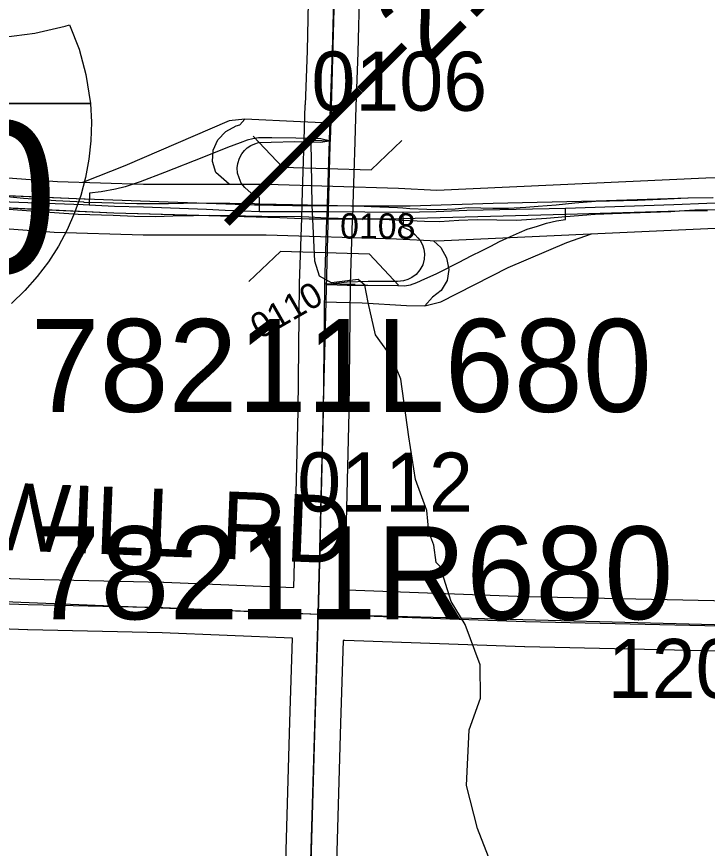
# Model space of a CAD drawing. Extents: x -132.8 to -73.3, y -60 to -26.
# Drawn here: x -116.846 to -116.027, y -33.809 to -32.824 of the extents above; entities that cross this region are included whole.
import ezdxf

# ---------------------------------------------------------------- set-up
doc = ezdxf.new("R2010")
doc.units = 0
for name, color, linetype in [('tdCoDivCarto', 7, 'Continuous'), ('tdCoHydroRiver', 7, 'Continuous'), ('tdCoInt', 7, 'Continuous'), ('tdCoIntCL', 7, 'Continuous'), ('tdCoIntRamp', 7, 'Continuous'), ('tdCoIntRte', 7, 'Continuous'), ('tdCoPrimary', 7, 'Continuous'), ('tdCoSecRdNmbr', 7, 'Continuous'), ('tdCoSecRdTxt', 7, 'Continuous'), ('tdCoSecRteBand', 7, 'Continuous'), ('tdCoSecRteCL', 7, 'Continuous'), ('tdCoSectLine', 7, 'Continuous'), ('tdCoShieldInt', 7, 'Continuous'), ('tdCoStrucDivPri', 7, 'Continuous'), ('tdCoStrucPriMaintName', 7, 'Continuous'), ('tdCoSurfConc', 7, 'Continuous'), ('tdCoSurfGravel', 7, 'Continuous'), ('tdStHwyIntRefPost1', 7, 'Continuous')]:
    doc.layers.add(name, color=color, linetype=linetype)

msp = doc.modelspace()

# ---------------------------------------------------------------- linework, layer by layer
at = {"layer": 'tdCoDivCarto'}
for p, q in [((-116.76582, -33.03973), (-116.88404, -33.03488)), ((-116.94447, -33.04604), (-116.73067, -33.05597)), ((-116.76474, -33.03977), (-116.76582, -33.03973)), ((-116.66625, -33.04345), (-116.76474, -33.03977)), ((-116.56398, -33.04693), (-116.66625, -33.04345)), ((-116.28094, -33.04514), (-116.37963, -33.04819)), ((-116.15926, -33.04243), (-116.28094, -33.04514)), ((-116.04996, -33.03885), (-116.15926, -33.04243)), ((-116.02026, -33.03816), (-116.04996, -33.03885)), ((-116.73067, -33.05597), (-116.5338, -33.06172)), ((-116.51905, -33.04787), (-116.56398, -33.04693)), ((-116.44987, -33.04811), (-116.51905, -33.04787)), ((-116.44233, -33.04814), (-116.44987, -33.04811)), ((-116.43937, -33.04814), (-116.44233, -33.04814)), ((-116.38782, -33.04818), (-116.43937, -33.04814)), ((-116.38782, -33.04818), (-116.43937, -33.04814)), ((-116.37963, -33.04819), (-116.38782, -33.04818)), ((-116.1947, -33.05781), (-116.06049, -33.05393)), ((-116.06049, -33.05393), (-116.02729, -33.05318)), ((-116.5338, -33.06172), (-116.49907, -33.06324)), ((-116.49907, -33.06324), (-116.41162, -33.06326)), ((-116.41162, -33.06326), (-116.38839, -33.06267)), ((-116.38839, -33.06267), (-116.19486, -33.05782)), ((-116.19486, -33.05782), (-116.1947, -33.05781))]:
    msp.add_line(p, q, dxfattribs=at)
for points in [[(-117.79747, -33.00001), (-117.68563, -33.00843), (-117.65062, -33.01105), (-117.54635, -33.01934), (-117.47335, -33.0254), (-117.41561, -33.02868), (-117.28074, -33.03269), (-117.13505, -33.03798), (-117.09592, -33.04006), (-117.04183, -33.04236), (-116.94447, -33.04604), (-116.73067, -33.05597), (-116.5577, -33.06102)], [(-117.79747, -33.00001), (-117.68563, -33.00843), (-117.65062, -33.01105), (-117.54635, -33.01934), (-117.47335, -33.0254), (-117.41561, -33.02868), (-117.28074, -33.03269), (-117.13505, -33.03798), (-117.09592, -33.04006), (-117.04183, -33.04236), (-116.94447, -33.04604), (-116.73067, -33.05597), (-116.5338, -33.06172), (-116.49907, -33.06324), (-116.41162, -33.06326), (-116.38839, -33.06267)], [(-117.79747, -33.00001), (-117.68563, -33.00843), (-117.65062, -33.01105), (-117.54635, -33.01934), (-117.47335, -33.0254), (-117.41561, -33.02868), (-117.28074, -33.03269), (-117.13505, -33.03798), (-117.09592, -33.04006), (-117.04183, -33.04236), (-116.94447, -33.04604), (-116.73067, -33.05597), (-116.5338, -33.06172), (-116.49907, -33.06324), (-116.41162, -33.06326), (-116.38839, -33.06267)], [(-116.76582, -33.03973), (-116.88404, -33.03488), (-116.91055, -33.0334)], [(-116.76582, -33.03973), (-116.88404, -33.03488), (-116.91055, -33.0334)], [(-116.76582, -33.03973), (-116.88404, -33.03488), (-116.91055, -33.0334)], [(-116.55745, -33.04706), (-116.56398, -33.04693), (-116.66625, -33.04345), (-116.76474, -33.03977), (-116.76582, -33.03973)], [(-116.55745, -33.04706), (-116.56398, -33.04693), (-116.66625, -33.04345), (-116.76474, -33.03977), (-116.76582, -33.03973)], [(-116.44987, -33.04811), (-116.51905, -33.04787), (-116.56398, -33.04693), (-116.66625, -33.04345), (-116.76474, -33.03977), (-116.76582, -33.03973)], [(-116.02026, -33.03816), (-116.04996, -33.03885), (-116.15926, -33.04243), (-116.28094, -33.04514), (-116.37963, -33.04819), (-116.38782, -33.04818)], [(-116.02026, -33.03816), (-116.04996, -33.03885), (-116.15926, -33.04243), (-116.28094, -33.04514), (-116.37963, -33.04819), (-116.38782, -33.04818)], [(-116.02026, -33.03816), (-116.04996, -33.03885), (-116.15926, -33.04243), (-116.28094, -33.04514), (-116.37963, -33.04819), (-116.38782, -33.04818)], [(-116.38782, -33.04818), (-116.44233, -33.04814), (-116.51905, -33.04787), (-116.55745, -33.04706)], [(-116.38782, -33.04818), (-116.44233, -33.04814), (-116.51905, -33.04787), (-116.55745, -33.04706)], [(-116.43937, -33.04814), (-116.44233, -33.04814), (-116.44987, -33.04811)], [(-116.1947, -33.05781), (-116.06049, -33.05393), (-116.02729, -33.05318)], [(-116.1947, -33.05781), (-116.06049, -33.05393), (-116.02729, -33.05318)], [(-116.1947, -33.05781), (-116.06049, -33.05393), (-116.02729, -33.05318)], [(-116.5577, -33.06102), (-116.5338, -33.06172), (-116.49907, -33.06324), (-116.41162, -33.06326), (-116.38839, -33.06267)], [(-116.38839, -33.06267), (-116.19486, -33.05782), (-116.1947, -33.05781)], [(-116.38839, -33.06267), (-116.19486, -33.05782), (-116.1947, -33.05781)], [(-116.38839, -33.06267), (-116.19486, -33.05782), (-116.1947, -33.05781)]]:
    msp.add_lwpolyline(points, dxfattribs=at)
at = {"layer": 'tdCoHydroRiver'}
msp.add_lwpolyline([(-116.28654, -33.81909), (-116.29988, -33.78562), (-116.31279, -33.73482), (-116.30952, -33.66865), (-116.29594, -33.63114), (-116.29651, -33.5917), (-116.31423, -33.54392), (-116.33089, -33.51668), (-116.34404, -33.47533), (-116.34865, -33.47048), (-116.35128, -33.44991), (-116.35719, -33.43398), (-116.3597, -33.40868), (-116.37297, -33.37206), (-116.38114, -33.32138), (-116.39045, -33.25332), (-116.40084, -33.22781), (-116.42066, -33.20049), (-116.42916, -33.16242), (-116.43336, -33.1418), (-116.44109, -33.1353), (-116.47275, -33.13921), (-116.48674, -33.13097), (-116.49261, -33.11347), (-116.49565, -33.04714), (-116.49687, -32.9714)], dxfattribs=at)
at = {"layer": 'tdCoInt'}
for points in [[(-117.41987, -32.99455), (-117.17661, -32.99779), (-117.05589, -33.00496), (-116.95283, -33.00761), (-116.79742, -33.01904), (-116.69551, -33.02224), (-116.54911, -33.02231), (-116.39326, -33.02683), (-116.34774, -33.02938), (-116.02905, -33.01476), (-115.70439, -33.0053), (-115.66964, -33.00369), (-115.63779, -33.0059), (-115.5188, -33.00528), (-115.47442, -33.00765), (-115.46211, -33.00906), (-115.46526, -33.00887), (-115.38749, -33.00952), (-115.33606, -33.01154), (-115.2103, -33.02397), (-115.03692, -33.03673), (-114.86162, -33.05762), (-114.648, -33.07488), (-114.57535, -33.08195)], [(-117.42218, -33.05453), (-117.17886, -33.05776), (-117.05819, -33.06494), (-116.95639, -33.06752), (-116.80126, -33.07892), (-116.69571, -33.08224), (-116.55029, -33.0823), (-116.3958, -33.08678), (-116.34803, -33.08946), (-116.02671, -33.07471), (-115.70224, -33.06526), (-115.67033, -33.06379), (-115.639, -33.06596), (-115.52052, -33.06527), (-115.47944, -33.06747), (-115.34053, -33.07141), (-115.21512, -33.08377), (-115.04272, -33.09646), (-114.86768, -33.11732), (-114.65333, -33.13464), (-114.57737, -33.14204)]]:
    msp.add_lwpolyline(points, dxfattribs=at)
at = {"layer": 'tdCoIntCL'}
for points in [[(-116.55797, -33.0545), (-116.55806, -33.03796), (-116.56772, -33.033), (-116.57547, -33.02595), (-116.57956, -33.02107), (-116.58217, -33.01481), (-116.584, -33.00897), (-116.58443, -33.00288), (-116.58356, -32.99766), (-116.58182, -32.9913), (-116.57912, -32.98617), (-116.57599, -32.98208), (-116.5726, -32.97894), (-116.56833, -32.97616), (-116.56363, -32.97415), (-116.5591, -32.97285), (-116.54404, -32.9725), (-116.5161, -32.97146), (-116.48537, -32.97241), (-116.47532, -32.97087), (-116.4852, -32.96824), (-116.51506, -32.96771), (-116.54338, -32.96729), (-116.55918, -32.96729), (-116.56595, -32.96836), (-116.57272, -32.97003), (-116.5808, -32.97311), (-116.59589, -32.97858), (-116.62451, -32.9901), (-116.6706, -33.00822), (-116.69929, -33.01944), (-116.71735, -33.02532), (-116.72857, -33.02805), (-116.74556, -33.03132), (-116.7596, -33.03292), (-116.76004, -33.04659)], [(-117.70324, -32.99744), (-117.68302, -32.99874), (-117.64876, -33.00364), (-117.57602, -33.00918), (-117.53427, -33.01342), (-117.51046, -33.01603), (-117.47358, -33.0215), (-117.45989, -33.0219), (-117.42369, -33.02451), (-117.39531, -33.02484), (-117.32061, -33.02484), (-117.17773, -33.02777), (-117.1001, -33.03202), (-117.05704, -33.03495), (-117.01789, -33.03528), (-116.95461, -33.03756), (-116.91123, -33.04115), (-116.85402, -33.04292), (-116.80022, -33.04501), (-116.7668, -33.04606), (-116.76004, -33.04659)], [(-116.76004, -33.04659), (-116.72972, -33.04832), (-116.69559, -33.04919), (-116.62091, -33.05159), (-116.59888, -33.05285), (-116.57747, -33.05363), (-116.55797, -33.0545)], [(-116.19542, -33.05059), (-116.06702, -33.04637), (-116.02788, -33.04474), (-115.92056, -33.04082)], [(-116.55797, -33.0545), (-116.47811, -33.0544), (-116.38835, -33.05546)], [(-116.38835, -33.05546), (-116.3876, -33.07314), (-116.38004, -33.07676), (-116.37376, -33.08187), (-116.37024, -33.0856), (-116.36769, -33.08879), (-116.36492, -33.0939), (-116.36321, -33.09902), (-116.36236, -33.10466), (-116.36279, -33.11084), (-116.3646, -33.11755), (-116.3679, -33.12372), (-116.37237, -33.12926), (-116.37738, -33.13267), (-116.38206, -33.13522), (-116.38728, -33.13672), (-116.39452, -33.13767), (-116.42935, -33.13767), (-116.45395, -33.1381), (-116.47801, -33.14108), (-116.45395, -33.14193), (-116.42956, -33.14183), (-116.3942, -33.14236), (-116.38632, -33.14247), (-116.37919, -33.1414), (-116.37163, -33.13885), (-116.36194, -33.13427), (-116.34885, -33.12838), (-116.32149, -33.11464), (-116.30712, -33.10707), (-116.29426, -33.10064), (-116.28392, -33.0956), (-116.27346, -33.09018), (-116.2606, -33.08413), (-116.25001, -33.07934), (-116.24093, -33.07543), (-116.22845, -33.07177), (-116.21773, -33.06824), (-116.20626, -33.06572), (-116.19542, -33.06408), (-116.19542, -33.05059)], [(-116.38835, -33.05546), (-116.34852, -33.05461), (-116.31241, -33.05285), (-116.19542, -33.05059)]]:
    msp.add_lwpolyline(points, dxfattribs=at)
at = {"layer": 'tdCoIntRamp'}
for points in [[(-116.47462, -32.94999), (-116.50925, -32.94828), (-116.57542, -32.94511), (-116.59412, -32.94713), (-116.71755, -33.00035), (-116.76675, -33.01963), (-116.76781, -33.01997)], [(-116.59393, -33.02229), (-116.60994, -33.00841), (-116.61367, -32.9954), (-116.61281, -32.9819), (-116.60746, -32.96947), (-116.59791, -32.95956), (-116.58563, -32.95304), (-116.58117, -32.95173), (-116.57542, -32.94511)], [(-116.48169, -33.16175), (-116.43619, -33.16267), (-116.38381, -33.16607), (-116.36223, -33.16636), (-116.34295, -33.16176), (-116.26326, -33.1209), (-116.19392, -33.09127), (-116.16449, -33.08104)], [(-116.35191, -33.08924), (-116.343, -33.09717), (-116.33623, -33.10948), (-116.33362, -33.12309), (-116.33575, -33.13637), (-116.34259, -33.14795), (-116.35321, -33.15621), (-116.36223, -33.16636)]]:
    msp.add_lwpolyline(points, dxfattribs=at)
at = {"layer": 'tdCoIntRte'}
for points in [[(-116.50149, -32.96958), (-116.47532, -32.97087)], [(-116.02064, -33.03816), (-116.05033, -33.03885), (-116.08279, -33.04023), (-116.11018, -33.04138), (-116.15966, -33.04276), (-116.18429, -33.04461), (-116.20639, -33.04714), (-116.22779, -33.04875), (-116.24252, -33.04967), (-116.26278, -33.05082), (-116.28142, -33.05082), (-116.29569, -33.05059), (-116.31065, -33.05036), (-116.32607, -33.05174), (-116.34564, -33.05243), (-116.35968, -33.0522), (-116.3797, -33.05128), (-116.38806, -33.05077), (-116.39466, -33.05036), (-116.4255, -33.04898), (-116.44271, -33.04814), (-116.44438, -33.04806), (-116.46556, -33.04772), (-116.47788, -33.04753), (-116.48788, -33.04737), (-116.50122, -33.04707), (-116.51895, -33.04668), (-116.55775, -33.04568), (-116.56383, -33.04553), (-116.59307, -33.04507), (-116.63035, -33.04484), (-116.6658, -33.04553), (-116.70332, -33.0453), (-116.74475, -33.04414), (-116.76569, -33.04368), (-116.76618, -33.04366), (-116.79929, -33.04207), (-116.83773, -33.03908), (-116.86927, -33.03609)], [(-116.02064, -33.03816), (-116.05033, -33.03885), (-116.08279, -33.04023), (-116.11018, -33.04138), (-116.15966, -33.04276), (-116.18429, -33.04461), (-116.20639, -33.04714), (-116.22779, -33.04875), (-116.24252, -33.04967), (-116.26278, -33.05082), (-116.28142, -33.05082), (-116.29569, -33.05059), (-116.31065, -33.05036), (-116.32607, -33.05174), (-116.34564, -33.05243), (-116.35968, -33.0522), (-116.3797, -33.05128), (-116.38806, -33.05077), (-116.39466, -33.05036), (-116.4255, -33.04898), (-116.44271, -33.04814), (-116.44438, -33.04806), (-116.46556, -33.04772), (-116.47788, -33.04753), (-116.48788, -33.04737), (-116.50122, -33.04707), (-116.51895, -33.04668), (-116.55775, -33.04568), (-116.56383, -33.04553), (-116.59307, -33.04507), (-116.63035, -33.04484), (-116.6658, -33.04553), (-116.70332, -33.0453), (-116.74475, -33.04414), (-116.76569, -33.04368), (-116.76618, -33.04366), (-116.79929, -33.04207), (-116.83773, -33.03908), (-116.86927, -33.03609)], [(-116.89214, -33.04903), (-116.82908, -33.05387), (-116.77291, -33.05778), (-116.73148, -33.05893), (-116.70617, -33.06008), (-116.68108, -33.06054), (-116.66082, -33.05985), (-116.63643, -33.05916), (-116.61709, -33.0587), (-116.59131, -33.05916), (-116.55811, -33.06), (-116.55518, -33.06008), (-116.50914, -33.06054), (-116.49966, -33.06096), (-116.47836, -33.06191), (-116.46771, -33.06238), (-116.46472, -33.06246), (-116.41201, -33.06376), (-116.38878, -33.06484), (-116.36253, -33.06606), (-116.34458, -33.06652), (-116.32179, -33.06491), (-116.30015, -33.06399), (-116.27691, -33.06445), (-116.25297, -33.06468), (-116.23617, -33.06376), (-116.21798, -33.06261), (-116.1952, -33.06054), (-116.1951, -33.06053), (-116.16021, -33.05778), (-116.11878, -33.05617), (-116.07045, -33.05456), (-116.06087, -33.05393), (-116.04214, -33.05271), (-116.02769, -33.05236), (-116.01383, -33.05202)], [(-116.89214, -33.04903), (-116.82908, -33.05387), (-116.77291, -33.05778), (-116.73148, -33.05893), (-116.70617, -33.06008), (-116.68108, -33.06054), (-116.66082, -33.05985), (-116.63643, -33.05916), (-116.61709, -33.0587), (-116.59131, -33.05916), (-116.55811, -33.06), (-116.55518, -33.06008), (-116.50914, -33.06054), (-116.49966, -33.06096), (-116.47836, -33.06191), (-116.46771, -33.06238), (-116.46472, -33.06246), (-116.41201, -33.06376), (-116.38878, -33.06484), (-116.36253, -33.06606), (-116.34458, -33.06652), (-116.32179, -33.06491), (-116.30015, -33.06399), (-116.27691, -33.06445), (-116.25297, -33.06468), (-116.23617, -33.06376), (-116.21798, -33.06261), (-116.1952, -33.06054), (-116.1951, -33.06053), (-116.16021, -33.05778), (-116.11878, -33.05617), (-116.07045, -33.05456), (-116.06087, -33.05393), (-116.04214, -33.05271), (-116.02769, -33.05236), (-116.01383, -33.05202)], [(-116.44457, -33.14102), (-116.44525, -33.14098), (-116.48097, -33.14028)]]:
    msp.add_lwpolyline(points, dxfattribs=at)
at = {"layer": 'tdCoPrimary'}
msp.add_line((-116.38782, -33.04818), (-116.43937, -33.04814), dxfattribs=at)
msp.add_line((-116.38782, -33.04818), (-116.43937, -33.04814), dxfattribs=at)
for points in [[(-117.79747, -33.00001), (-117.68563, -33.00843), (-117.65062, -33.01105), (-117.54635, -33.01934), (-117.47335, -33.0254), (-117.41561, -33.02868), (-117.28074, -33.03269), (-117.13505, -33.03798), (-117.09592, -33.04006), (-117.04183, -33.04236), (-116.94447, -33.04604), (-116.73067, -33.05597), (-116.5338, -33.06172), (-116.49907, -33.06324), (-116.41162, -33.06326), (-116.38839, -33.06267)], [(-117.79747, -33.00001), (-117.68563, -33.00843), (-117.65062, -33.01105), (-117.54635, -33.01934), (-117.47335, -33.0254), (-117.41561, -33.02868), (-117.28074, -33.03269), (-117.13505, -33.03798), (-117.09592, -33.04006), (-117.04183, -33.04236), (-116.94447, -33.04604), (-116.73067, -33.05597), (-116.5338, -33.06172), (-116.49907, -33.06324), (-116.41162, -33.06326), (-116.38839, -33.06267)], [(-117.79747, -33.00001), (-117.68563, -33.00843), (-117.65062, -33.01105), (-117.54635, -33.01934), (-117.47335, -33.0254), (-117.41561, -33.02868), (-117.28074, -33.03269), (-117.13505, -33.03798), (-117.09592, -33.04006), (-117.04183, -33.04236), (-116.94447, -33.04604), (-116.73067, -33.05597), (-116.5338, -33.06172), (-116.49907, -33.06324), (-116.41162, -33.06326), (-116.38839, -33.06267), (-116.19486, -33.05782), (-116.1947, -33.05781), (-116.06049, -33.05393), (-116.02729, -33.05318)], [(-116.76582, -33.03973), (-116.88404, -33.03488), (-116.91055, -33.0334)], [(-116.76582, -33.03973), (-116.88404, -33.03488), (-116.91055, -33.0334)], [(-116.02026, -33.03816), (-116.04996, -33.03885), (-116.15926, -33.04243), (-116.28094, -33.04514), (-116.37963, -33.04819), (-116.38782, -33.04818), (-116.43937, -33.04814), (-116.44233, -33.04814), (-116.44987, -33.04811), (-116.51905, -33.04787), (-116.56398, -33.04693), (-116.66625, -33.04345), (-116.76474, -33.03977), (-116.76582, -33.03973), (-116.88404, -33.03488)], [(-116.44987, -33.04811), (-116.51905, -33.04787), (-116.56398, -33.04693), (-116.66625, -33.04345), (-116.76474, -33.03977), (-116.76582, -33.03973)], [(-116.44987, -33.04811), (-116.51905, -33.04787), (-116.56398, -33.04693), (-116.66625, -33.04345), (-116.76474, -33.03977), (-116.76582, -33.03973)], [(-116.02026, -33.03816), (-116.04996, -33.03885), (-116.15926, -33.04243), (-116.28094, -33.04514), (-116.37963, -33.04819), (-116.38782, -33.04818)], [(-116.02026, -33.03816), (-116.04996, -33.03885), (-116.15926, -33.04243), (-116.28094, -33.04514), (-116.37963, -33.04819), (-116.38782, -33.04818)], [(-116.43937, -33.04814), (-116.44233, -33.04814), (-116.44987, -33.04811)], [(-116.43937, -33.04814), (-116.44233, -33.04814), (-116.44987, -33.04811)], [(-116.1947, -33.05781), (-116.06049, -33.05393), (-116.02729, -33.05318)], [(-116.1947, -33.05781), (-116.06049, -33.05393), (-116.02729, -33.05318)], [(-116.38839, -33.06267), (-116.19486, -33.05782), (-116.1947, -33.05781)], [(-116.38839, -33.06267), (-116.19486, -33.05782), (-116.1947, -33.05781)]]:
    msp.add_lwpolyline(points, dxfattribs=at)
at = {"layer": 'tdCoSecRteBand'}
for points in [[(-116.51719, -33.50028), (-116.51675, -33.48561), (-116.51232, -33.29107), (-116.5106, -33.1407), (-116.51059, -33.13994), (-116.51059, -33.13961), (-116.51058, -33.13928), (-116.50802, -33.06257), (-116.50796, -33.06091), (-116.50748, -33.04653), (-116.50741, -33.04443), (-116.50493, -32.96994), (-116.50372, -32.92831), (-116.50372, -32.92819), (-116.50371, -32.92806), (-116.50133, -32.86405), (-116.49954, -32.78711)], [(-116.43956, -32.78858), (-116.44135, -32.86565), (-116.44135, -32.86586), (-116.44136, -32.86607), (-116.44375, -32.93017), (-116.44495, -32.97174), (-116.44496, -32.97181), (-116.44496, -32.97187), (-116.44745, -33.04643), (-116.44752, -33.04853), (-116.448, -33.06291), (-116.44805, -33.06457), (-116.4506, -33.14095), (-116.45061, -33.14139), (-116.45233, -33.29192), (-116.45233, -33.2921), (-116.45233, -33.29227), (-116.45677, -33.48708), (-116.45677, -33.48719), (-116.45678, -33.4873), (-116.45723, -33.50244), (-116.45724, -33.50281), (-116.45452, -33.50292), (-116.242, -33.51056), (-115.85257, -33.51918)], [(-117.08523, -33.48098), (-116.83114, -33.49033), (-116.67181, -33.49378), (-116.6715, -33.49379), (-116.6712, -33.4938), (-116.51719, -33.50028)], [(-116.52711, -33.83885), (-116.52193, -33.65915), (-116.52193, -33.65913), (-116.52193, -33.65912), (-116.51898, -33.56026), (-116.51935, -33.56025), (-116.67341, -33.55376), (-116.83266, -33.55032), (-116.83289, -33.55031), (-116.83312, -33.5503), (-117.08762, -33.54093), (-117.08779, -33.54092), (-117.08797, -33.54092), (-117.43766, -33.5239), (-117.43768, -33.5239), (-117.43769, -33.5239), (-117.45688, -33.52294), (-117.45937, -33.60471), (-117.46257, -33.72151), (-117.46504, -33.82159)], [(-115.85392, -33.57917), (-116.24353, -33.57054), (-116.24374, -33.57053), (-116.24395, -33.57053), (-116.45677, -33.56288), (-116.45686, -33.56288), (-116.45695, -33.56287), (-116.45903, -33.56279), (-116.46196, -33.66089), (-116.46713, -33.84065)]]:
    msp.add_lwpolyline(points, dxfattribs=at)
at = {"layer": 'tdCoSecRteCL'}
for points in [[(-116.48811, -33.53154), (-116.48676, -33.4864), (-116.48233, -33.29158), (-116.4806, -33.14105), (-116.4806, -33.14028), (-116.47804, -33.06357), (-116.47798, -33.06191), (-116.4775, -33.04753), (-116.47743, -33.04543), (-116.47494, -32.97087), (-116.47373, -32.92918), (-116.47134, -32.86495), (-116.46955, -32.7878)], [(-117.48626, -33.49144), (-117.4362, -33.49394), (-117.08651, -33.51095), (-116.83201, -33.52032), (-116.67246, -33.52378), (-116.48811, -33.53154)], [(-116.53736, -35.526), (-116.53362, -35.37861), (-116.52943, -35.20106), (-116.52548, -35.03386), (-116.52277, -34.85482), (-116.5203, -34.68491), (-116.51759, -34.51722), (-116.51266, -34.35668), (-116.50748, -34.17172), (-116.50255, -33.99984), (-116.49712, -33.83979), (-116.49194, -33.66001), (-116.48811, -33.53154)], [(-116.48811, -33.53154), (-116.45569, -33.5329), (-116.24287, -33.54054), (-115.85323, -33.54918), (-115.48849, -33.55788)]]:
    msp.add_lwpolyline(points, dxfattribs=at)
at = {"layer": 'tdCoSectLine'}
for points in [[(-116.48849, -33.53154), (-116.47417, -32.97586), (-116.47361, -32.96028), (-116.46167, -32.52333)], [(-117.48664, -33.49144), (-116.48849, -33.53154)], [(-116.51812, -34.52629), (-116.48849, -33.53154)], [(-116.48849, -33.53154), (-115.48887, -33.55788)]]:
    msp.add_lwpolyline(points, dxfattribs=at)
at = {"layer": 'tdCoShieldInt'}
msp.add_line((-117.25548, -32.92674), (-116.7589, -32.92674), dxfattribs=at)
msp.add_lwpolyline([(-116.75841, -32.92674), (-117.25615, -32.92674), (-117.25168, -32.89598), (-117.24386, -32.86589), (-117.23125, -32.83341), (-117.19534, -32.8421), (-117.15879, -32.84744), (-117.1219, -32.84939), (-117.08499, -32.84793), (-117.04837, -32.84307), (-117.00728, -32.83341), (-116.97138, -32.8421), (-116.93482, -32.84744), (-116.89793, -32.84939), (-116.86102, -32.84793), (-116.8244, -32.84307), (-116.78839, -32.83485), (-116.78331, -32.83341), (-116.77186, -32.86231), (-116.76365, -32.89229)], close=True, dxfattribs=at)
for points in [[(-116.86102, -32.84793), (-116.8244, -32.84307), (-116.78839, -32.83485), (-116.78331, -32.83341), (-116.77186, -32.86231), (-116.76365, -32.89229), (-116.75841, -32.92674), (-116.7573, -32.9487), (-116.75789, -32.97068), (-116.76019, -32.99254), (-116.76417, -33.01416), (-116.76982, -33.03541), (-116.7771, -33.05616), (-116.78597, -33.07627), (-116.79637, -33.09564), (-116.80824, -33.11415), (-116.82151, -33.13168), (-116.8361, -33.14813), (-116.85192, -33.1634)], [(-117.25615, -32.92674), (-116.75841, -32.92674), (-116.7573, -32.9487), (-116.75789, -32.97068), (-116.76019, -32.99254), (-116.76417, -33.01416), (-116.76982, -33.03541), (-116.7771, -33.05616), (-116.78597, -33.07627), (-116.79637, -33.09564), (-116.80824, -33.11415), (-116.82151, -33.13168), (-116.8361, -33.14813), (-116.85192, -33.1634)]]:
    msp.add_lwpolyline(points, dxfattribs=at)
at = {"layer": 'tdCoStrucDivPri'}
for p, q in [((-116.53093, -33.00209), (-116.56552, -32.96543)), ((-116.42584, -33.00511), (-116.38918, -32.9705)), ((-116.53093, -33.00209), (-116.42584, -33.00511)), ((-116.53308, -33.10208), (-116.57047, -33.1374)), ((-116.42778, -33.10511), (-116.53308, -33.10208)), ((-116.42778, -33.10511), (-116.39317, -33.14177))]:
    msp.add_line(p, q, dxfattribs=at)
at = {"layer": 'tdCoSurfConc'}
msp.add_lwpolyline([(-116.49712, -33.83979), (-116.49194, -33.66001), (-116.48811, -33.53154), (-116.48676, -33.4864), (-116.48233, -33.29158), (-116.4806, -33.14105), (-116.4806, -33.14028), (-116.47804, -33.06357), (-116.47798, -33.06191), (-116.4775, -33.04753), (-116.47743, -33.04543), (-116.47494, -32.97087), (-116.47373, -32.92918), (-116.47134, -32.86495), (-116.46955, -32.7878), (-116.46927, -32.77811)], dxfattribs=at)
at = {"layer": 'tdCoSurfGravel'}
for points in [[(-117.48626, -33.49144), (-117.4362, -33.49394), (-117.08651, -33.51095), (-116.83201, -33.52032), (-116.67246, -33.52378), (-116.48811, -33.53154)], [(-116.48811, -33.53154), (-116.45569, -33.5329), (-116.24287, -33.54054), (-115.85323, -33.54918), (-115.48849, -33.55788), (-115.48849, -33.55788)]]:
    msp.add_lwpolyline(points, dxfattribs=at)

# ---------------------------------------------------------------- texts
at = {"layer": 'tdCoSecRdNmbr'}
for s, height, rotation, p in [('0106', 0.07, 359.91247, (-116.49657, -32.93491)), ('0108', 0.03, 359.91239, (-116.46251, -33.08663)), ('0110', 0.03, 29.91246, (-116.55757, -33.20657)), ('0112', 0.07, 359.91246, (-116.51341, -33.40997)), ('1201', 0.07, 359.91271, (-116.14541, -33.63089))]:
    msp.add_text(s, height=height, rotation=rotation, dxfattribs=at).set_placement(p)
at = {"layer": 'tdCoSecRdTxt'}
msp.add_text('WHIPPOORWILL RD', height=0.08, rotation=357.73825, dxfattribs=at).set_placement((-117.47852, -33.43139))
at = {"layer": 'tdCoShieldInt'}
msp.add_text('880', height=0.18, dxfattribs=at).set_placement((-117.19882, -33.12753))
at = {"layer": 'tdCoStrucPriMaintName'}
for s, p in [('78211L680', (-116.82941, -33.29195)), ('78211L680', (-116.82941, -33.29195)), ('78211L680', (-116.82941, -33.29195)), ('78211R680', (-116.82841, -33.53766)), ('78211R680', (-116.82841, -33.53766)), ('78211R680', (-116.82841, -33.53766))]:
    msp.add_text(s, height=0.11, dxfattribs=at).set_placement(p)
at = {"layer": 'tdStHwyIntRefPost1'}
msp.add_text('‒‒‒‒21', height=0.1, rotation=45, dxfattribs=at).set_placement((-116.57067, -33.09425))

doc.saveas('drawing.dxf')
